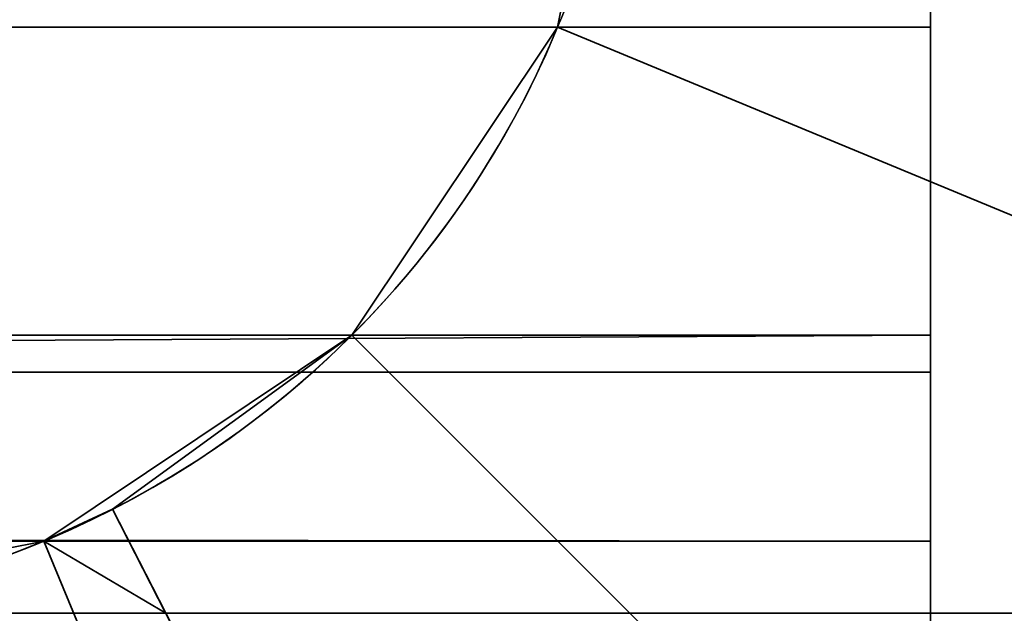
# Model space of a CAD drawing. Header units: millimetres. Extents: x -527 to 5177, y -116 to 161.
# Tile 302 of 656: x 322.485 to 324.123, y 28.5 to 29.488. Entities that reach past the tile are written whole.
import ezdxf

# ---------------------------------------------------------------- set-up
doc = ezdxf.new("R2010")
doc.units = ezdxf.units.MM
doc.layers.add('151', color=7, linetype='Continuous', true_color=0xffffff)

# ---------------------------------------------------------------- blocks, each defined once
blk = doc.blocks.new('UG_SURFACE_001')
at = {"layer": '151', "color": 252, "linetype": 'Continuous', "lineweight": 35}
for points in [[(527, -9.3, 2212.25), (527, 142.4, 2212.25), (-527, 142.4, 2212.25), (-527, -9.3, 2212.25)], [(-377, -9.3, 2062.2499), (-377, 142.4, 2062.2499), (377, 142.4, 2062.2499), (377, -9.3, 2062.2499)]]:
    blk.add_3dface(points, dxfattribs=at)
blk = doc.blocks.new('UG_SURFACE_037')
at = {"layer": '151', "color": 252, "linetype": 'Continuous', "lineweight": 35}
for points in [[(326.5, 74.62, 2021.75), (-326.5, 74.62, 2021.75), (-258.5, 28.8, 2021.75), (-246.5, 28.8, 2021.75)], [(-246.5, 28.8, 2020.2501), (-258.5, 28.8, 2020.2501), (-325, 74.62, 2020.2501), (325, 74.62, 2020.2501)], [(326.5, 74.62, 2021.75), (-246.5, 28.8, 2021.75), (-90.1667, 28.8, 2021.75)], [(-90.1667, 28.8, 2020.2501), (-246.5, 28.8, 2020.2501), (325, 74.62, 2020.2501)], [(-90.1667, 28.8, 2021.75), (-78.1667, 28.8, 2021.75), (326.5, 74.62, 2021.75)], [(325, 74.62, 2020.2501), (-78.1667, 28.8, 2020.2501), (-90.1667, 28.8, 2020.2501)], [(326.5, 74.62, 2021.75), (-78.1667, 28.8, 2021.75), (78.1667, 28.8, 2021.75)], [(78.1667, 28.8, 2020.2501), (-78.1667, 26.8, 2020.2501), (-78.1667, 28.8, 2020.2501), (325, 74.62, 2020.2501)], [(78.1667, 28.8, 2021.75), (90.1667, 28.8, 2021.75), (326.5, 74.62, 2021.75)], [(325, 74.62, 2020.2501), (90.1667, 28.8, 2020.2501), (78.1667, 28.8, 2020.2501)], [(326.5, 74.62, 2021.75), (90.1667, 28.8, 2021.75), (246.5, 28.8, 2021.75)], [(246.5, 28.8, 2020.2501), (90.1667, 26.8, 2020.2501), (90.1667, 28.8, 2020.2501), (325, 74.62, 2020.2501)], [(246.5, 28.8, 2021.75), (258.5, 28.8, 2021.75), (326.5, 74.62, 2021.75)], [(325, 74.62, 2020.2501), (258.5, 28.8, 2020.2501), (246.5, 28.8, 2020.2501)], [(258.5, 28.8, 2021.75), (258.5, 26.8, 2021.75), (326.5, -26.22, 2021.75), (326.5, 74.62, 2021.75)], [(325, 74.62, 2020.2501), (325, -26.22, 2020.2501), (258.5, 26.8, 2020.2501), (258.5, 28.8, 2020.2501)]]:
    blk.add_3dface(points, dxfattribs=at)
blk = doc.blocks.new('UG_SURFACE_086')
at = {"layer": '151', "color": 252, "linetype": 'Continuous', "lineweight": 35}
for points in [[(272.7, 30.08, 2018.75), (324, 30.08, 2018.75), (324, 29.4754, 2018.6298), (272.7, 29.4754, 2018.6298)], [(272.7, 28.9013, 2020.0155), (324, 28.9013, 2020.0155), (324, 30.08, 2020.2501), (272.7, 30.08, 2020.2501)], [(324, 30.08, 2020.2501), (324, 28.9013, 2020.0155), (324, 29.4754, 2018.6298), (324, 30.08, 2018.75)], [(272.7, 29.4754, 2018.6298), (324, 29.4754, 2018.6298), (324, 28.9628, 2018.2872), (272.7, 28.9628, 2018.2872)], [(324, 28.9013, 2020.0155), (324, 27.9021, 2019.3479), (324, 28.9628, 2018.2872), (324, 29.4754, 2018.6298)], [(272.7, 28.6732, 2017.8893), (324, 28.9628, 2018.2872), (324, 28.6203, 2017.7746)], [(272.7, 28.6732, 2017.8893), (272.7, 28.9628, 2018.2872), (324, 28.9628, 2018.2872)], [(324, 28.6203, 2017.7746), (324, 28.9628, 2018.2872), (324, 27.9021, 2019.3479), (324, 27.2345, 2018.3487)], [(272.7, 27.9021, 2019.3479), (324, 27.9021, 2019.3479), (324, 28.9013, 2020.0155), (272.7, 28.9013, 2020.0155)], [(324, 28.6203, 2017.7746), (270.2, 28.6203, 2017.7746), (272.7, 28.6732, 2017.8893)], [(324, 28.5, 2017.17), (270.2, 28.5, 2017.17), (270.2, 28.6203, 2017.7746), (324, 28.6203, 2017.7746)], [(324, 28.5, 2017.17), (324, 28.6203, 2017.7746), (324, 27.2345, 2018.3487), (324, 27, 2017.17)], [(270.2, 28.5, 2017.17), (324, 28.5, 2017.17), (272.7, 28.5, 2015.1505)], [(324, 28.5, 2017.17), (324, 28.5, 2011.8301), (272.7, 28.5, 2011.8301), (272.7, 28.5, 2015.1505)], [(272.7, 28.5, 2011.8301), (324, 28.5, 2011.8301), (324, 28.2628, 2010.6447), (272.7, 28.2628, 2010.6447)], [(324, 27, 2017.17), (324, 27, 2011.8301), (324, 28.5, 2011.8301), (324, 28.5, 2017.17)], [(324, 27, 2011.8301), (324, 26.8783, 2011.2219), (324, 28.2628, 2010.6447), (324, 28.5, 2011.8301)]]:
    blk.add_3dface(points, dxfattribs=at)
blk = doc.blocks.new('UG_SURFACE_087')
at = {"layer": '151', "color": 252, "linetype": 'Continuous', "lineweight": 35}
for points in [[(325, 30.08, 76.45), (324.7656, 28.9013, 76.45), (323.3797, 29.4754, 76.45), (323.5, 30.08, 76.45)], [(323.5, 30.08, 370.05), (323.3797, 29.4754, 370.05), (324.7656, 28.9013, 370.05), (325, 30.08, 370.05)], [(325, 30.08, 386.45), (324.7656, 28.9013, 386.45), (323.3797, 29.4754, 386.45), (323.5, 30.08, 386.45)], [(323.5, 30.08, 680.05), (323.3797, 29.4754, 680.05), (324.7656, 28.9013, 680.05), (325, 30.08, 680.05)], [(325, 30.08, 696.45), (324.7656, 28.9013, 696.45), (323.3797, 29.4754, 696.45), (323.5, 30.08, 696.45)], [(323.5, 30.08, 990.05), (323.3797, 29.4754, 990.05), (324.7656, 28.9013, 990.05), (325, 30.08, 990.05)], [(325, 30.08, 1006.4501), (324.7656, 28.9013, 1006.4501), (323.3797, 29.4754, 1006.4501), (323.5, 30.08, 1006.4501)], [(323.5, 30.08, 1300.05), (323.3797, 29.4754, 1300.05), (324.7656, 28.9013, 1300.05), (325, 30.08, 1300.05)], [(325, 30.08, 1316.45), (324.7656, 28.9013, 1316.45), (323.3797, 29.4754, 1316.45), (323.5, 30.08, 1316.45)], [(323.5, 30.08, 1610.05), (323.3797, 29.4754, 1610.05), (324.7656, 28.9013, 1610.05), (325, 30.08, 1610.05)], [(325, 30.08, 1626.4499), (324.7656, 28.9013, 1626.4499), (323.3797, 29.4754, 1626.4499), (323.5, 30.08, 1626.4499)], [(323.5, 30.08, 1920.05), (323.3797, 29.4754, 1920.05), (324.7656, 28.9013, 1920.05), (325, 30.08, 1920.05)], [(325, 30.08, 1936.45), (324.7656, 28.9013, 1936.45), (323.3797, 29.4754, 1936.45), (323.5, 30.08, 1936.45)], [(323.5, 30.08, 60.05), (323.3797, 29.4754, 60.05), (324.7656, 28.9013, 60.05), (325, 30.08, 60.05)], [(323.3797, 29.4754, 1936.45), (323.3797, 29.4754, 2006.2499), (323.5, 30.08, 2006.2499), (323.5, 30.08, 1936.45)], [(323.5, 30.08, 60.05), (323.5, 30.08, -5.75), (323.3797, 29.4754, -5.75), (323.3797, 29.4754, 60.05)], [(323.3797, 29.4754, 1626.4499), (323.3797, 29.4754, 1683.67), (323.5, 30.08, 1683.67), (323.5, 30.08, 1626.4499)], [(323.5, 30.08, 1920.05), (323.5, 30.08, 1862.83), (323.3797, 29.4754, 1862.83), (323.3797, 29.4754, 1920.05)], [(323.3797, 29.4754, 1683.67), (323.3797, 29.4754, 1743.39), (323.5, 30.08, 1743.39), (323.5, 30.08, 1683.67)], [(323.3797, 29.4754, 1743.39), (323.3797, 29.4754, 1803.11), (323.5, 30.08, 1803.11), (323.5, 30.08, 1743.39)], [(323.3797, 29.4754, 1803.11), (323.3797, 29.4754, 1862.83), (323.5, 30.08, 1862.83), (323.5, 30.08, 1803.11)], [(323.3797, 29.4754, 1316.45), (323.3797, 29.4754, 1373.67), (323.5, 30.08, 1373.67), (323.5, 30.08, 1316.45)], [(323.5, 30.08, 1610.05), (323.5, 30.08, 1552.83), (323.3797, 29.4754, 1552.83), (323.3797, 29.4754, 1610.05)], [(323.3797, 29.4754, 1373.67), (323.3797, 29.4754, 1433.39), (323.5, 30.08, 1433.39), (323.5, 30.08, 1373.67)], [(323.3797, 29.4754, 1433.39), (323.3797, 29.4754, 1493.1099), (323.5, 30.08, 1493.1099), (323.5, 30.08, 1433.39)], [(323.3797, 29.4754, 1493.1099), (323.3797, 29.4754, 1552.83), (323.5, 30.08, 1552.83), (323.5, 30.08, 1493.1099)], [(323.3797, 29.4754, 1006.4501), (323.3797, 29.4754, 1063.67), (323.5, 30.08, 1063.67), (323.5, 30.08, 1006.4501)], [(323.5, 30.08, 1300.05), (323.5, 30.08, 1242.83), (323.3797, 29.4754, 1242.83), (323.3797, 29.4754, 1300.05)], [(323.3797, 29.4754, 1063.67), (323.3797, 29.4754, 1123.39), (323.5, 30.08, 1123.39), (323.5, 30.08, 1063.67)], [(323.3797, 29.4754, 1123.39), (323.3797, 29.4754, 1183.11), (323.5, 30.08, 1183.11), (323.5, 30.08, 1123.39)], [(323.3797, 29.4754, 1183.11), (323.3797, 29.4754, 1242.83), (323.5, 30.08, 1242.83), (323.5, 30.08, 1183.11)], [(323.3797, 29.4754, 696.45), (323.3797, 29.4754, 743.7167), (323.5, 30.08, 743.7167), (323.5, 30.08, 696.45)], [(323.5, 30.08, 990.05), (323.5, 30.08, 942.7834), (323.3797, 29.4754, 942.7834), (323.3797, 29.4754, 990.05)], [(323.3797, 29.4754, 743.7167), (323.3797, 29.4754, 793.4833), (323.5, 30.08, 793.4833), (323.5, 30.08, 743.7167)], [(323.3797, 29.4754, 793.4833), (323.3797, 29.4754, 843.25), (323.5, 30.08, 843.25), (323.5, 30.08, 793.4833)], [(323.3797, 29.4754, 843.25), (323.3797, 29.4754, 893.0167), (323.5, 30.08, 893.0167), (323.5, 30.08, 843.25)], [(323.3797, 29.4754, 893.0167), (323.3797, 29.4754, 942.7834), (323.5, 30.08, 942.7834), (323.5, 30.08, 893.0167)], [(323.3797, 29.4754, 386.45), (323.3797, 29.4754, 433.7167), (323.5, 30.08, 433.7167), (323.5, 30.08, 386.45)], [(323.5, 30.08, 680.05), (323.5, 30.08, 632.7834), (323.3797, 29.4754, 632.7834), (323.3797, 29.4754, 680.05)], [(323.3797, 29.4754, 433.7167), (323.3797, 29.4754, 483.4833), (323.5, 30.08, 483.4833), (323.5, 30.08, 433.7167)], [(323.3797, 29.4754, 483.4833), (323.3797, 29.4754, 533.25), (323.5, 30.08, 533.25), (323.5, 30.08, 483.4833)], [(323.3797, 29.4754, 533.25), (323.3797, 29.4754, 583.0167), (323.5, 30.08, 583.0167), (323.5, 30.08, 533.25)], [(323.3797, 29.4754, 583.0167), (323.3797, 29.4754, 632.7834), (323.5, 30.08, 632.7834), (323.5, 30.08, 583.0167)], [(323.3797, 29.4754, 76.45), (323.3797, 29.4754, 123.7167), (323.5, 30.08, 123.7167), (323.5, 30.08, 76.45)], [(323.5, 30.08, 370.05), (323.5, 30.08, 322.7833), (323.3797, 29.4754, 322.7833), (323.3797, 29.4754, 370.05)], [(323.3797, 29.4754, 123.7167), (323.3797, 29.4754, 173.4833), (323.5, 30.08, 173.4833), (323.5, 30.08, 123.7167)], [(323.3797, 29.4754, 173.4833), (323.3797, 29.4754, 223.25), (323.5, 30.08, 223.25), (323.5, 30.08, 173.4833)], [(323.3797, 29.4754, 223.25), (323.3797, 29.4754, 273.0167), (323.5, 30.08, 273.0167), (323.5, 30.08, 223.25)], [(323.3797, 29.4754, 273.0167), (323.3797, 29.4754, 322.7833), (323.5, 30.08, 322.7833), (323.5, 30.08, 273.0167)], [(323.5, 30.08, 2006.2499), (323.3797, 29.4754, 2006.2499), (324.7656, 28.9013, 2006.2499), (325, 30.08, 2006.2499)], [(325, 30.08, -5.75), (324.7656, 28.9013, -5.75), (323.3797, 29.4754, -5.75), (323.5, 30.08, -5.75)], [(323.0372, 28.9628, 76.45), (323.3797, 29.4754, 76.45), (324.7656, 28.9013, 76.45), (324.0979, 27.9021, 76.45)], [(324.0979, 27.9021, 370.05), (324.7656, 28.9013, 370.05), (323.3797, 29.4754, 370.05), (323.0372, 28.9628, 370.05)], [(323.0372, 28.9628, 386.45), (323.3797, 29.4754, 386.45), (324.7656, 28.9013, 386.45), (324.0979, 27.9021, 386.45)], [(324.0979, 27.9021, 680.05), (324.7656, 28.9013, 680.05), (323.3797, 29.4754, 680.05), (323.0372, 28.9628, 680.05)], [(323.0372, 28.9628, 696.45), (323.3797, 29.4754, 696.45), (324.7656, 28.9013, 696.45), (324.0979, 27.9021, 696.45)], [(324.0979, 27.9021, 990.05), (324.7656, 28.9013, 990.05), (323.3797, 29.4754, 990.05), (323.0372, 28.9628, 990.05)], [(323.0372, 28.9628, 1006.4501), (323.3797, 29.4754, 1006.4501), (324.7656, 28.9013, 1006.4501), (324.0979, 27.9021, 1006.4501)], [(324.0979, 27.9021, 1300.05), (324.7656, 28.9013, 1300.05), (323.3797, 29.4754, 1300.05), (323.0372, 28.9628, 1300.05)], [(323.0372, 28.9628, 1316.45), (323.3797, 29.4754, 1316.45), (324.7656, 28.9013, 1316.45), (324.0979, 27.9021, 1316.45)], [(324.0979, 27.9021, 1610.05), (324.7656, 28.9013, 1610.05), (323.3797, 29.4754, 1610.05), (323.0372, 28.9628, 1610.05)], [(323.0372, 28.9628, 1626.4499), (323.3797, 29.4754, 1626.4499), (324.7656, 28.9013, 1626.4499), (324.0979, 27.9021, 1626.4499)], [(324.0979, 27.9021, 1920.05), (324.7656, 28.9013, 1920.05), (323.3797, 29.4754, 1920.05), (323.0372, 28.9628, 1920.05)], [(323.0372, 28.9628, 1936.45), (323.3797, 29.4754, 1936.45), (324.7656, 28.9013, 1936.45), (324.0979, 27.9021, 1936.45)], [(324.0979, 27.9021, 60.05), (324.7656, 28.9013, 60.05), (323.3797, 29.4754, 60.05), (323.0372, 28.9628, 60.05)], [(323.0372, 28.9628, 1936.45), (323.0372, 28.9628, 2006.2499), (323.3797, 29.4754, 2006.2499), (323.3797, 29.4754, 1936.45)], [(323.3797, 29.4754, 60.05), (323.3797, 29.4754, -5.75), (323.0372, 28.9628, -5.75), (323.0372, 28.9628, 60.05)], [(323.0372, 28.9628, 1626.4499), (323.0372, 28.9628, 1683.67), (323.3797, 29.4754, 1683.67), (323.3797, 29.4754, 1626.4499)], [(323.3797, 29.4754, 1920.05), (323.3797, 29.4754, 1862.83), (323.0372, 28.9628, 1862.83), (323.0372, 28.9628, 1920.05)], [(323.0372, 28.9628, 1683.67), (323.0372, 28.9628, 1743.39), (323.3797, 29.4754, 1743.39), (323.3797, 29.4754, 1683.67)], [(323.0372, 28.9628, 1743.39), (323.0372, 28.9628, 1803.11), (323.3797, 29.4754, 1803.11), (323.3797, 29.4754, 1743.39)], [(323.0372, 28.9628, 1803.11), (323.0372, 28.9628, 1862.83), (323.3797, 29.4754, 1862.83), (323.3797, 29.4754, 1803.11)], [(323.0372, 28.9628, 1316.45), (323.0372, 28.9628, 1373.67), (323.3797, 29.4754, 1373.67), (323.3797, 29.4754, 1316.45)], [(323.3797, 29.4754, 1610.05), (323.3797, 29.4754, 1552.83), (323.0372, 28.9628, 1552.83), (323.0372, 28.9628, 1610.05)], [(323.0372, 28.9628, 1373.67), (323.0372, 28.9628, 1433.39), (323.3797, 29.4754, 1433.39), (323.3797, 29.4754, 1373.67)], [(323.0372, 28.9628, 1433.39), (323.0372, 28.9628, 1493.1099), (323.3797, 29.4754, 1493.1099), (323.3797, 29.4754, 1433.39)], [(323.0372, 28.9628, 1493.1099), (323.0372, 28.9628, 1552.83), (323.3797, 29.4754, 1552.83), (323.3797, 29.4754, 1493.1099)], [(323.0372, 28.9628, 1006.4501), (323.0372, 28.9628, 1063.67), (323.3797, 29.4754, 1063.67), (323.3797, 29.4754, 1006.4501)], [(323.3797, 29.4754, 1300.05), (323.3797, 29.4754, 1242.83), (323.0372, 28.9628, 1242.83), (323.0372, 28.9628, 1300.05)], [(323.0372, 28.9628, 1063.67), (323.0372, 28.9628, 1123.39), (323.3797, 29.4754, 1123.39), (323.3797, 29.4754, 1063.67)], [(323.0372, 28.9628, 1123.39), (323.0372, 28.9628, 1183.11), (323.3797, 29.4754, 1183.11), (323.3797, 29.4754, 1123.39)], [(323.0372, 28.9628, 1183.11), (323.0372, 28.9628, 1242.83), (323.3797, 29.4754, 1242.83), (323.3797, 29.4754, 1183.11)], [(323.0372, 28.9628, 696.45), (323.0372, 28.9628, 743.7167), (323.3797, 29.4754, 743.7167), (323.3797, 29.4754, 696.45)], [(323.3797, 29.4754, 990.05), (323.3797, 29.4754, 942.7834), (323.0372, 28.9628, 942.7834), (323.0372, 28.9628, 990.05)], [(323.0372, 28.9628, 743.7167), (323.0372, 28.9628, 793.4833), (323.3797, 29.4754, 793.4833), (323.3797, 29.4754, 743.7167)], [(323.0372, 28.9628, 793.4833), (323.0372, 28.9628, 843.25), (323.3797, 29.4754, 843.25), (323.3797, 29.4754, 793.4833)], [(323.0372, 28.9628, 843.25), (323.0372, 28.9628, 893.0167), (323.3797, 29.4754, 893.0167), (323.3797, 29.4754, 843.25)], [(323.0372, 28.9628, 893.0167), (323.0372, 28.9628, 942.7834), (323.3797, 29.4754, 942.7834), (323.3797, 29.4754, 893.0167)], [(323.0372, 28.9628, 386.45), (323.0372, 28.9628, 433.7167), (323.3797, 29.4754, 433.7167), (323.3797, 29.4754, 386.45)], [(323.3797, 29.4754, 680.05), (323.3797, 29.4754, 632.7834), (323.0372, 28.9628, 632.7834), (323.0372, 28.9628, 680.05)], [(323.0372, 28.9628, 433.7167), (323.0372, 28.9628, 483.4833), (323.3797, 29.4754, 483.4833), (323.3797, 29.4754, 433.7167)], [(323.0372, 28.9628, 483.4833), (323.0372, 28.9628, 533.25), (323.3797, 29.4754, 533.25), (323.3797, 29.4754, 483.4833)], [(323.0372, 28.9628, 533.25), (323.0372, 28.9628, 583.0167), (323.3797, 29.4754, 583.0167), (323.3797, 29.4754, 533.25)], [(323.0372, 28.9628, 583.0167), (323.0372, 28.9628, 632.7834), (323.3797, 29.4754, 632.7834), (323.3797, 29.4754, 583.0167)], [(323.0372, 28.9628, 76.45), (323.0372, 28.9628, 123.7167), (323.3797, 29.4754, 123.7167), (323.3797, 29.4754, 76.45)], [(323.3797, 29.4754, 370.05), (323.3797, 29.4754, 322.7833), (323.0372, 28.9628, 322.7833), (323.0372, 28.9628, 370.05)], [(323.0372, 28.9628, 123.7167), (323.0372, 28.9628, 173.4833), (323.3797, 29.4754, 173.4833), (323.3797, 29.4754, 123.7167)], [(323.0372, 28.9628, 173.4833), (323.0372, 28.9628, 223.25), (323.3797, 29.4754, 223.25), (323.3797, 29.4754, 173.4833)], [(323.0372, 28.9628, 223.25), (323.0372, 28.9628, 273.0167), (323.3797, 29.4754, 273.0167), (323.3797, 29.4754, 223.25)], [(323.0372, 28.9628, 273.0167), (323.0372, 28.9628, 322.7833), (323.3797, 29.4754, 322.7833), (323.3797, 29.4754, 273.0167)], [(323.3797, 29.4754, 2006.2499), (323.0372, 28.9628, 2006.2499), (324.0979, 27.9021, 2006.2499), (324.7656, 28.9013, 2006.2499)], [(324.7656, 28.9013, -5.75), (324.0979, 27.9021, -5.75), (323.0372, 28.9628, -5.75), (323.3797, 29.4754, -5.75)], [(322.6392, 28.6732, 1936.45), (322.5246, 28.6203, 2006.2499), (323.0372, 28.9628, 2006.2499)], [(322.6392, 28.6732, 60.05), (323.0372, 28.9628, -5.75), (322.5246, 28.6203, -5.75)], [(322.6392, 28.6732, 1920.05), (323.0372, 28.9628, 1862.83), (322.5246, 28.6203, 1862.83)], [(322.6392, 28.6732, 1626.4499), (322.5246, 28.6203, 1683.67), (323.0372, 28.9628, 1683.67)], [(322.5246, 28.6203, 1683.67), (322.5246, 28.6203, 1743.39), (323.0372, 28.9628, 1743.39), (323.0372, 28.9628, 1683.67)], [(322.5246, 28.6203, 1743.39), (322.5246, 28.6203, 1803.11), (323.0372, 28.9628, 1803.11), (323.0372, 28.9628, 1743.39)], [(322.5246, 28.6203, 1803.11), (322.5246, 28.6203, 1862.83), (323.0372, 28.9628, 1862.83), (323.0372, 28.9628, 1803.11)], [(322.6392, 28.6732, 1610.05), (323.0372, 28.9628, 1552.83), (322.5246, 28.6203, 1552.83)], [(322.6392, 28.6732, 1316.45), (322.5246, 28.6203, 1373.67), (323.0372, 28.9628, 1373.67)], [(322.5246, 28.6203, 1373.67), (322.5246, 28.6203, 1433.39), (323.0372, 28.9628, 1433.39), (323.0372, 28.9628, 1373.67)], [(322.5246, 28.6203, 1433.39), (322.5246, 28.6203, 1493.1099), (323.0372, 28.9628, 1493.1099), (323.0372, 28.9628, 1433.39)], [(322.5246, 28.6203, 1493.1099), (322.5246, 28.6203, 1552.83), (323.0372, 28.9628, 1552.83), (323.0372, 28.9628, 1493.1099)], [(322.6392, 28.6732, 1300.05), (323.0372, 28.9628, 1242.83), (322.5246, 28.6203, 1242.83)], [(322.6392, 28.6732, 1006.4501), (322.5246, 28.6203, 1063.67), (323.0372, 28.9628, 1063.67)], [(322.5246, 28.6203, 1063.67), (322.5246, 28.6203, 1123.39), (323.0372, 28.9628, 1123.39), (323.0372, 28.9628, 1063.67)], [(322.5246, 28.6203, 1123.39), (322.5246, 28.6203, 1183.11), (323.0372, 28.9628, 1183.11), (323.0372, 28.9628, 1123.39)], [(322.5246, 28.6203, 1183.11), (322.5246, 28.6203, 1242.83), (323.0372, 28.9628, 1242.83), (323.0372, 28.9628, 1183.11)], [(322.6392, 28.6732, 990.05), (323.0372, 28.9628, 942.7834), (322.5246, 28.6203, 942.7834)], [(322.6392, 28.6732, 696.45), (322.5246, 28.6203, 743.7167), (323.0372, 28.9628, 743.7167)], [(322.5246, 28.6203, 743.7167), (322.5246, 28.6203, 793.4833), (323.0372, 28.9628, 793.4833), (323.0372, 28.9628, 743.7167)], [(322.5246, 28.6203, 793.4833), (322.5246, 28.6203, 843.25), (323.0372, 28.9628, 843.25), (323.0372, 28.9628, 793.4833)], [(322.5246, 28.6203, 843.25), (322.5246, 28.6203, 893.0167), (323.0372, 28.9628, 893.0167), (323.0372, 28.9628, 843.25)], [(322.5246, 28.6203, 893.0167), (322.5246, 28.6203, 942.7834), (323.0372, 28.9628, 942.7834), (323.0372, 28.9628, 893.0167)], [(322.6392, 28.6732, 680.05), (323.0372, 28.9628, 632.7834), (322.5246, 28.6203, 632.7834)], [(322.6392, 28.6732, 386.45), (322.5246, 28.6203, 433.7167), (323.0372, 28.9628, 433.7167)], [(322.5246, 28.6203, 433.7167), (322.5246, 28.6203, 483.4833), (323.0372, 28.9628, 483.4833), (323.0372, 28.9628, 433.7167)], [(322.5246, 28.6203, 483.4833), (322.5246, 28.6203, 533.25), (323.0372, 28.9628, 533.25), (323.0372, 28.9628, 483.4833)], [(322.5246, 28.6203, 533.25), (322.5246, 28.6203, 583.0167), (323.0372, 28.9628, 583.0167), (323.0372, 28.9628, 533.25)], [(322.5246, 28.6203, 583.0167), (322.5246, 28.6203, 632.7834), (323.0372, 28.9628, 632.7834), (323.0372, 28.9628, 583.0167)], [(322.6392, 28.6732, 370.05), (323.0372, 28.9628, 322.7833), (322.5246, 28.6203, 322.7833)], [(322.6392, 28.6732, 76.45), (322.5246, 28.6203, 123.7167), (323.0372, 28.9628, 123.7167)], [(322.5246, 28.6203, 123.7167), (322.5246, 28.6203, 173.4833), (323.0372, 28.9628, 173.4833), (323.0372, 28.9628, 123.7167)], [(322.5246, 28.6203, 173.4833), (322.5246, 28.6203, 223.25), (323.0372, 28.9628, 223.25), (323.0372, 28.9628, 173.4833)], [(322.5246, 28.6203, 223.25), (322.5246, 28.6203, 273.0167), (323.0372, 28.9628, 273.0167), (323.0372, 28.9628, 223.25)], [(322.5246, 28.6203, 273.0167), (322.5246, 28.6203, 322.7833), (323.0372, 28.9628, 322.7833), (323.0372, 28.9628, 273.0167)], [(323.0372, 28.9628, 2006.2499), (322.5246, 28.6203, 2006.2499), (323.0987, 27.2345, 2006.2499), (324.0979, 27.9021, 2006.2499)], [(324.0979, 27.9021, -5.75), (323.0987, 27.2345, -5.75), (322.5246, 28.6203, -5.75), (323.0372, 28.9628, -5.75)], [(324.0979, 27.9021, 76.45), (323.322, 27.3376, 76.45), (322.6392, 28.6732, 76.45), (323.0372, 28.9628, 76.45)], [(323.0372, 28.9628, 370.05), (322.6392, 28.6732, 370.05), (323.322, 27.3376, 370.05), (324.0979, 27.9021, 370.05)], [(324.0979, 27.9021, 386.45), (323.322, 27.3376, 386.45), (322.6392, 28.6732, 386.45), (323.0372, 28.9628, 386.45)], [(323.0372, 28.9628, 680.05), (322.6392, 28.6732, 680.05), (323.322, 27.3376, 680.05), (324.0979, 27.9021, 680.05)], [(324.0979, 27.9021, 696.45), (323.322, 27.3376, 696.45), (322.6392, 28.6732, 696.45), (323.0372, 28.9628, 696.45)], [(323.0372, 28.9628, 990.05), (322.6392, 28.6732, 990.05), (323.322, 27.3376, 990.05), (324.0979, 27.9021, 990.05)], [(324.0979, 27.9021, 1006.4501), (323.322, 27.3376, 1006.4501), (322.6392, 28.6732, 1006.4501), (323.0372, 28.9628, 1006.4501)], [(323.0372, 28.9628, 1300.05), (322.6392, 28.6732, 1300.05), (323.322, 27.3376, 1300.05), (324.0979, 27.9021, 1300.05)], [(324.0979, 27.9021, 1316.45), (323.322, 27.3376, 1316.45), (322.6392, 28.6732, 1316.45), (323.0372, 28.9628, 1316.45)], [(323.0372, 28.9628, 1610.05), (322.6392, 28.6732, 1610.05), (323.322, 27.3376, 1610.05), (324.0979, 27.9021, 1610.05)], [(324.0979, 27.9021, 1626.4499), (323.322, 27.3376, 1626.4499), (322.6392, 28.6732, 1626.4499), (323.0372, 28.9628, 1626.4499)], [(323.0372, 28.9628, 1920.05), (322.6392, 28.6732, 1920.05), (323.322, 27.3376, 1920.05), (324.0979, 27.9021, 1920.05)], [(324.0979, 27.9021, 1936.45), (323.322, 27.3376, 1936.45), (322.6392, 28.6732, 1936.45), (323.0372, 28.9628, 1936.45)], [(323.0372, 28.9628, 60.05), (322.6392, 28.6732, 60.05), (323.322, 27.3376, 60.05), (324.0979, 27.9021, 60.05)], [(323.0372, 28.9628, 2006.2499), (323.0372, 28.9628, 1936.45), (322.6392, 28.6732, 1936.45)], [(322.6392, 28.6732, 60.05), (323.0372, 28.9628, 60.05), (323.0372, 28.9628, -5.75)], [(322.6392, 28.6732, 1920.05), (323.0372, 28.9628, 1920.05), (323.0372, 28.9628, 1862.83)], [(323.0372, 28.9628, 1683.67), (323.0372, 28.9628, 1626.4499), (322.6392, 28.6732, 1626.4499)], [(322.6392, 28.6732, 1610.05), (323.0372, 28.9628, 1610.05), (323.0372, 28.9628, 1552.83)], [(323.0372, 28.9628, 1373.67), (323.0372, 28.9628, 1316.45), (322.6392, 28.6732, 1316.45)], [(322.6392, 28.6732, 1300.05), (323.0372, 28.9628, 1300.05), (323.0372, 28.9628, 1242.83)], [(323.0372, 28.9628, 1063.67), (323.0372, 28.9628, 1006.4501), (322.6392, 28.6732, 1006.4501)], [(322.6392, 28.6732, 990.05), (323.0372, 28.9628, 990.05), (323.0372, 28.9628, 942.7834)], [(323.0372, 28.9628, 743.7167), (323.0372, 28.9628, 696.45), (322.6392, 28.6732, 696.45)], [(322.6392, 28.6732, 680.05), (323.0372, 28.9628, 680.05), (323.0372, 28.9628, 632.7834)], [(323.0372, 28.9628, 433.7167), (323.0372, 28.9628, 386.45), (322.6392, 28.6732, 386.45)], [(322.6392, 28.6732, 370.05), (323.0372, 28.9628, 370.05), (323.0372, 28.9628, 322.7833)], [(323.0372, 28.9628, 123.7167), (323.0372, 28.9628, 76.45), (322.6392, 28.6732, 76.45)], [(324.0979, 27.9021, 60.05), (324.0979, 27.9021, -5.75), (324.7656, 28.9013, -5.75), (324.7656, 28.9013, 60.05)], [(324.7656, 28.9013, 1936.45), (324.7656, 28.9013, 2006.2499), (324.0979, 27.9021, 2006.2499), (324.0979, 27.9021, 1936.45)], [(324.0979, 27.9021, 1920.05), (324.0979, 27.9021, 1626.4499), (324.7656, 28.9013, 1626.4499), (324.7656, 28.9013, 1920.05)], [(324.0979, 27.9021, 1610.05), (324.0979, 27.9021, 1316.45), (324.7656, 28.9013, 1316.45), (324.7656, 28.9013, 1610.05)], [(324.0979, 27.9021, 1300.05), (324.0979, 27.9021, 1006.4501), (324.7656, 28.9013, 1006.4501), (324.7656, 28.9013, 1300.05)], [(324.0979, 27.9021, 990.05), (324.0979, 27.9021, 696.45), (324.7656, 28.9013, 696.45), (324.7656, 28.9013, 990.05)], [(324.0979, 27.9021, 680.05), (324.0979, 27.9021, 386.45), (324.7656, 28.9013, 386.45), (324.7656, 28.9013, 680.05)], [(324.0979, 27.9021, 370.05), (324.0979, 27.9021, 76.45), (324.7656, 28.9013, 76.45), (324.7656, 28.9013, 370.05)], [(322.6392, 28.6732, 1936.45), (322.6392, 28.6732, 1933.9499), (322.5246, 28.6203, 1933.9499), (322.5246, 28.6203, 2006.2499)], [(322.5246, 28.6203, 1933.9499), (322.6392, 28.6732, 1933.9499), (322.7277, 28.5, 1933.9499)], [(322.5246, 28.6203, -5.75), (322.5246, 28.6203, 62.55), (322.6392, 28.6732, 60.05)], [(322.5246, 28.6203, 62.55), (322.6392, 28.6732, 62.55), (322.6392, 28.6732, 60.05)], [(322.7277, 28.5, 62.55), (322.6392, 28.6732, 62.55), (322.5246, 28.6203, 62.55)], [(322.5246, 28.6203, 1623.95), (322.6392, 28.6732, 1623.95), (322.7277, 28.5, 1623.95)], [(322.5246, 28.6203, 1862.83), (322.5246, 28.6203, 1922.55), (322.6392, 28.6732, 1920.05)], [(322.5246, 28.6203, 1922.55), (322.6392, 28.6732, 1922.55), (322.6392, 28.6732, 1920.05)], [(322.6392, 28.6732, 1626.4499), (322.6392, 28.6732, 1623.95), (322.5246, 28.6203, 1623.95), (322.5246, 28.6203, 1683.67)], [(322.7277, 28.5, 1922.55), (322.6392, 28.6732, 1922.55), (322.5246, 28.6203, 1922.55)], [(322.5246, 28.6203, 1313.9499), (322.6392, 28.6732, 1313.9499), (322.7277, 28.5, 1313.9499)], [(322.5246, 28.6203, 1552.83), (322.5246, 28.6203, 1612.55), (322.6392, 28.6732, 1610.05)], [(322.5246, 28.6203, 1612.55), (322.6392, 28.6732, 1612.55), (322.6392, 28.6732, 1610.05)], [(322.6392, 28.6732, 1316.45), (322.6392, 28.6732, 1313.9499), (322.5246, 28.6203, 1313.9499), (322.5246, 28.6203, 1373.67)], [(322.7277, 28.5, 1612.55), (322.6392, 28.6732, 1612.55), (322.5246, 28.6203, 1612.55)], [(322.5246, 28.6203, 1003.95), (322.6392, 28.6732, 1003.95), (322.7277, 28.5, 1003.95)], [(322.5246, 28.6203, 1242.83), (322.5246, 28.6203, 1302.55), (322.6392, 28.6732, 1300.05)], [(322.5246, 28.6203, 1302.55), (322.6392, 28.6732, 1302.55), (322.6392, 28.6732, 1300.05)], [(322.6392, 28.6732, 1006.4501), (322.6392, 28.6732, 1003.95), (322.5246, 28.6203, 1003.95), (322.5246, 28.6203, 1063.67)], [(322.7277, 28.5, 1302.55), (322.6392, 28.6732, 1302.55), (322.5246, 28.6203, 1302.55)], [(322.5246, 28.6203, 693.95), (322.6392, 28.6732, 693.95), (322.7277, 28.5, 693.95)], [(322.5246, 28.6203, 942.7834), (322.5246, 28.6203, 992.55), (322.6392, 28.6732, 990.05)], [(322.5246, 28.6203, 992.55), (322.6392, 28.6732, 992.55), (322.6392, 28.6732, 990.05)], [(322.6392, 28.6732, 696.45), (322.6392, 28.6732, 693.95), (322.5246, 28.6203, 693.95), (322.5246, 28.6203, 743.7167)], [(322.7277, 28.5, 992.55), (322.6392, 28.6732, 992.55), (322.5246, 28.6203, 992.55)], [(322.5246, 28.6203, 383.95), (322.6392, 28.6732, 383.95), (322.7277, 28.5, 383.95)], [(322.5246, 28.6203, 632.7834), (322.5246, 28.6203, 682.55), (322.6392, 28.6732, 680.05)], [(322.5246, 28.6203, 682.55), (322.6392, 28.6732, 682.55), (322.6392, 28.6732, 680.05)], [(322.6392, 28.6732, 386.45), (322.6392, 28.6732, 383.95), (322.5246, 28.6203, 383.95), (322.5246, 28.6203, 433.7167)], [(322.7277, 28.5, 682.55), (322.6392, 28.6732, 682.55), (322.5246, 28.6203, 682.55)], [(322.5246, 28.6203, 73.95), (322.6392, 28.6732, 73.95), (322.7277, 28.5, 73.95)], [(322.5246, 28.6203, 322.7833), (322.5246, 28.6203, 372.55), (322.6392, 28.6732, 370.05)], [(322.5246, 28.6203, 372.55), (322.6392, 28.6732, 372.55), (322.6392, 28.6732, 370.05)], [(322.6392, 28.6732, 76.45), (322.6392, 28.6732, 73.95), (322.5246, 28.6203, 73.95), (322.5246, 28.6203, 123.7167)], [(322.7277, 28.5, 372.55), (322.6392, 28.6732, 372.55), (322.5246, 28.6203, 372.55)], [(322.6392, 28.6732, 1936.45), (323.322, 27.3376, 1936.45), (323.322, 27.3376, 1933.9499), (322.7277, 28.5, 1933.9499)], [(322.7277, 28.5, 1933.9499), (322.6392, 28.6732, 1933.9499), (322.6392, 28.6732, 1936.45)], [(322.6392, 28.6732, 60.05), (322.6392, 28.6732, 62.55), (322.7277, 28.5, 62.55)], [(322.7277, 28.5, 62.55), (323.322, 27.3376, 62.55), (323.322, 27.3376, 60.05), (322.6392, 28.6732, 60.05)], [(322.6392, 28.6732, 1626.4499), (323.322, 27.3376, 1626.4499), (323.322, 27.3376, 1623.95), (322.7277, 28.5, 1623.95)], [(322.7277, 28.5, 1623.95), (322.6392, 28.6732, 1623.95), (322.6392, 28.6732, 1626.4499)], [(322.6392, 28.6732, 1920.05), (322.6392, 28.6732, 1922.55), (322.7277, 28.5, 1922.55)], [(322.7277, 28.5, 1922.55), (323.322, 27.3376, 1922.55), (323.322, 27.3376, 1920.05), (322.6392, 28.6732, 1920.05)], [(322.6392, 28.6732, 1316.45), (323.322, 27.3376, 1316.45), (323.322, 27.3376, 1313.9499), (322.7277, 28.5, 1313.9499)], [(322.7277, 28.5, 1313.9499), (322.6392, 28.6732, 1313.9499), (322.6392, 28.6732, 1316.45)], [(322.6392, 28.6732, 1610.05), (322.6392, 28.6732, 1612.55), (322.7277, 28.5, 1612.55)], [(322.7277, 28.5, 1612.55), (323.322, 27.3376, 1612.55), (323.322, 27.3376, 1610.05), (322.6392, 28.6732, 1610.05)], [(322.6392, 28.6732, 1006.4501), (323.322, 27.3376, 1006.4501), (323.322, 27.3376, 1003.95), (322.7277, 28.5, 1003.95)], [(322.7277, 28.5, 1003.95), (322.6392, 28.6732, 1003.95), (322.6392, 28.6732, 1006.4501)], [(322.6392, 28.6732, 1300.05), (322.6392, 28.6732, 1302.55), (322.7277, 28.5, 1302.55)], [(322.7277, 28.5, 1302.55), (323.322, 27.3376, 1302.55), (323.322, 27.3376, 1300.05), (322.6392, 28.6732, 1300.05)], [(322.6392, 28.6732, 696.45), (323.322, 27.3376, 696.45), (323.322, 27.3376, 693.95), (322.7277, 28.5, 693.95)], [(322.7277, 28.5, 693.95), (322.6392, 28.6732, 693.95), (322.6392, 28.6732, 696.45)], [(322.6392, 28.6732, 990.05), (322.6392, 28.6732, 992.55), (322.7277, 28.5, 992.55)], [(322.7277, 28.5, 992.55), (323.322, 27.3376, 992.55), (323.322, 27.3376, 990.05), (322.6392, 28.6732, 990.05)], [(322.6392, 28.6732, 386.45), (323.322, 27.3376, 386.45), (323.322, 27.3376, 383.95), (322.7277, 28.5, 383.95)], [(322.7277, 28.5, 383.95), (322.6392, 28.6732, 383.95), (322.6392, 28.6732, 386.45)], [(322.6392, 28.6732, 680.05), (322.6392, 28.6732, 682.55), (322.7277, 28.5, 682.55)], [(322.7277, 28.5, 682.55), (323.322, 27.3376, 682.55), (323.322, 27.3376, 680.05), (322.6392, 28.6732, 680.05)], [(322.6392, 28.6732, 76.45), (323.322, 27.3376, 76.45), (323.322, 27.3376, 73.95), (322.7277, 28.5, 73.95)], [(322.7277, 28.5, 73.95), (322.6392, 28.6732, 73.95), (322.6392, 28.6732, 76.45)], [(322.6392, 28.6732, 370.05), (322.6392, 28.6732, 372.55), (322.7277, 28.5, 372.55)], [(322.7277, 28.5, 372.55), (323.322, 27.3376, 372.55), (323.322, 27.3376, 370.05), (322.6392, 28.6732, 370.05)], [(321.92, 28.5, 1933.9499), (321.92, 28.5, 2006.2499), (322.5246, 28.6203, 2006.2499), (322.5246, 28.6203, 1933.9499)], [(322.7277, 28.5, 1933.9499), (321.92, 28.5, 1933.9499), (322.5246, 28.6203, 1933.9499)], [(321.92, 28.5, -5.75), (321.92, 28.5, 62.55), (322.5246, 28.6203, 62.55), (322.5246, 28.6203, -5.75)], [(322.5246, 28.6203, 62.55), (321.92, 28.5, 62.55), (322.7277, 28.5, 62.55)], [(322.7277, 28.5, 1623.95), (321.92, 28.5, 1623.95), (322.5246, 28.6203, 1623.95)], [(321.92, 28.5, 1623.95), (321.92, 28.5, 1683.67), (322.5246, 28.6203, 1683.67), (322.5246, 28.6203, 1623.95)], [(321.92, 28.5, 1683.67), (321.92, 28.5, 1743.39), (322.5246, 28.6203, 1743.39), (322.5246, 28.6203, 1683.67)], [(321.92, 28.5, 1743.39), (321.92, 28.5, 1803.11), (322.5246, 28.6203, 1803.11), (322.5246, 28.6203, 1743.39)], [(321.92, 28.5, 1803.11), (321.92, 28.5, 1862.83), (322.5246, 28.6203, 1862.83), (322.5246, 28.6203, 1803.11)], [(321.92, 28.5, 1862.83), (321.92, 28.5, 1922.55), (322.5246, 28.6203, 1922.55), (322.5246, 28.6203, 1862.83)], [(322.5246, 28.6203, 1922.55), (321.92, 28.5, 1922.55), (322.7277, 28.5, 1922.55)], [(322.7277, 28.5, 1313.9499), (321.92, 28.5, 1313.9499), (322.5246, 28.6203, 1313.9499)], [(321.92, 28.5, 1313.9499), (321.92, 28.5, 1373.67), (322.5246, 28.6203, 1373.67), (322.5246, 28.6203, 1313.9499)], [(321.92, 28.5, 1373.67), (321.92, 28.5, 1433.39), (322.5246, 28.6203, 1433.39), (322.5246, 28.6203, 1373.67)], [(321.92, 28.5, 1433.39), (321.92, 28.5, 1493.1099), (322.5246, 28.6203, 1493.1099), (322.5246, 28.6203, 1433.39)], [(321.92, 28.5, 1493.1099), (321.92, 28.5, 1552.83), (322.5246, 28.6203, 1552.83), (322.5246, 28.6203, 1493.1099)], [(321.92, 28.5, 1552.83), (321.92, 28.5, 1612.55), (322.5246, 28.6203, 1612.55), (322.5246, 28.6203, 1552.83)], [(322.5246, 28.6203, 1612.55), (321.92, 28.5, 1612.55), (322.7277, 28.5, 1612.55)], [(322.7277, 28.5, 1003.95), (321.92, 28.5, 1003.95), (322.5246, 28.6203, 1003.95)], [(321.92, 28.5, 1003.95), (321.92, 28.5, 1063.67), (322.5246, 28.6203, 1063.67), (322.5246, 28.6203, 1003.95)], [(321.92, 28.5, 1063.67), (321.92, 28.5, 1123.39), (322.5246, 28.6203, 1123.39), (322.5246, 28.6203, 1063.67)], [(321.92, 28.5, 1123.39), (321.92, 28.5, 1183.11), (322.5246, 28.6203, 1183.11), (322.5246, 28.6203, 1123.39)], [(321.92, 28.5, 1183.11), (321.92, 28.5, 1242.83), (322.5246, 28.6203, 1242.83), (322.5246, 28.6203, 1183.11)], [(321.92, 28.5, 1242.83), (321.92, 28.5, 1302.55), (322.5246, 28.6203, 1302.55), (322.5246, 28.6203, 1242.83)], [(322.5246, 28.6203, 1302.55), (321.92, 28.5, 1302.55), (322.7277, 28.5, 1302.55)], [(322.7277, 28.5, 693.95), (321.92, 28.5, 693.95), (322.5246, 28.6203, 693.95)], [(321.92, 28.5, 693.95), (321.92, 28.5, 743.7167), (322.5246, 28.6203, 743.7167), (322.5246, 28.6203, 693.95)], [(321.92, 28.5, 743.7167), (321.92, 28.5, 793.4833), (322.5246, 28.6203, 793.4833), (322.5246, 28.6203, 743.7167)], [(321.92, 28.5, 793.4833), (321.92, 28.5, 843.25), (322.5246, 28.6203, 843.25), (322.5246, 28.6203, 793.4833)], [(321.92, 28.5, 843.25), (321.92, 28.5, 893.0167), (322.5246, 28.6203, 893.0167), (322.5246, 28.6203, 843.25)], [(321.92, 28.5, 893.0167), (321.92, 28.5, 942.7834), (322.5246, 28.6203, 942.7834), (322.5246, 28.6203, 893.0167)], [(321.92, 28.5, 942.7834), (321.92, 28.5, 992.55), (322.5246, 28.6203, 992.55), (322.5246, 28.6203, 942.7834)], [(322.5246, 28.6203, 992.55), (321.92, 28.5, 992.55), (322.7277, 28.5, 992.55)], [(322.7277, 28.5, 383.95), (321.92, 28.5, 383.95), (322.5246, 28.6203, 383.95)], [(321.92, 28.5, 383.95), (321.92, 28.5, 433.7167), (322.5246, 28.6203, 433.7167), (322.5246, 28.6203, 383.95)], [(321.92, 28.5, 433.7167), (321.92, 28.5, 483.4833), (322.5246, 28.6203, 483.4833), (322.5246, 28.6203, 433.7167)], [(321.92, 28.5, 483.4833), (321.92, 28.5, 533.25), (322.5246, 28.6203, 533.25), (322.5246, 28.6203, 483.4833)], [(321.92, 28.5, 533.25), (321.92, 28.5, 583.0167), (322.5246, 28.6203, 583.0167), (322.5246, 28.6203, 533.25)], [(321.92, 28.5, 583.0167), (321.92, 28.5, 632.7834), (322.5246, 28.6203, 632.7834), (322.5246, 28.6203, 583.0167)], [(321.92, 28.5, 632.7834), (321.92, 28.5, 682.55), (322.5246, 28.6203, 682.55), (322.5246, 28.6203, 632.7834)], [(322.5246, 28.6203, 682.55), (321.92, 28.5, 682.55), (322.7277, 28.5, 682.55)], [(322.7277, 28.5, 73.95), (321.92, 28.5, 73.95), (322.5246, 28.6203, 73.95)], [(321.92, 28.5, 73.95), (321.92, 28.5, 123.7167), (322.5246, 28.6203, 123.7167), (322.5246, 28.6203, 73.95)], [(321.92, 28.5, 123.7167), (321.92, 28.5, 173.4833), (322.5246, 28.6203, 173.4833), (322.5246, 28.6203, 123.7167)], [(321.92, 28.5, 173.4833), (321.92, 28.5, 223.25), (322.5246, 28.6203, 223.25), (322.5246, 28.6203, 173.4833)], [(321.92, 28.5, 223.25), (321.92, 28.5, 273.0167), (322.5246, 28.6203, 273.0167), (322.5246, 28.6203, 223.25)], [(321.92, 28.5, 273.0167), (321.92, 28.5, 322.7833), (322.5246, 28.6203, 322.7833), (322.5246, 28.6203, 273.0167)], [(321.92, 28.5, 322.7833), (321.92, 28.5, 372.55), (322.5246, 28.6203, 372.55), (322.5246, 28.6203, 322.7833)], [(322.5246, 28.6203, 372.55), (321.92, 28.5, 372.55), (322.7277, 28.5, 372.55)], [(321.92, 27, 2006.2499), (323.0987, 27.2345, 2006.2499), (322.5246, 28.6203, 2006.2499), (321.92, 28.5, 2006.2499)], [(321.92, 28.5, -5.75), (322.5246, 28.6203, -5.75), (323.0987, 27.2345, -5.75), (321.92, 27, -5.75)], [(322.7277, 28.5, 1922.55), (321.92, 28.5, 1922.55), (321.92, 28.5, 1933.9499), (322.7277, 28.5, 1933.9499)], [(322.7277, 28.5, 1612.55), (321.92, 28.5, 1612.55), (321.92, 28.5, 1623.95), (322.7277, 28.5, 1623.95)], [(322.7277, 28.5, 1302.55), (321.92, 28.5, 1302.55), (321.92, 28.5, 1313.9499), (322.7277, 28.5, 1313.9499)], [(322.7277, 28.5, 992.55), (321.92, 28.5, 992.55), (321.92, 28.5, 1003.95), (322.7277, 28.5, 1003.95)], [(322.7277, 28.5, 682.55), (321.92, 28.5, 682.55), (321.92, 28.5, 693.95), (322.7277, 28.5, 693.95)], [(322.7277, 28.5, 372.55), (321.92, 28.5, 372.55), (321.92, 28.5, 383.95), (322.7277, 28.5, 383.95)], [(322.7277, 28.5, 62.55), (321.92, 28.5, 62.55), (321.92, 28.5, 73.95), (322.7277, 28.5, 73.95)], [(326.5, 27, 1933.9499), (326.5, 28.5, 1933.9499), (322.7277, 28.5, 1933.9499), (323.322, 27.3376, 1933.9499)], [(323.322, 27.3376, 62.55), (322.7277, 28.5, 62.55), (326.5, 28.5, 62.55), (326.5, 27, 62.55)], [(323.322, 27.3376, 1922.55), (322.7277, 28.5, 1922.55), (326.5, 28.5, 1922.55), (326.5, 27, 1922.55)], [(326.5, 27, 1623.95), (326.5, 28.5, 1623.95), (322.7277, 28.5, 1623.95), (323.322, 27.3376, 1623.95)], [(323.322, 27.3376, 1612.55), (322.7277, 28.5, 1612.55), (326.5, 28.5, 1612.55), (326.5, 27, 1612.55)], [(326.5, 27, 1313.9499), (326.5, 28.5, 1313.9499), (322.7277, 28.5, 1313.9499), (323.322, 27.3376, 1313.9499)], [(323.322, 27.3376, 1302.55), (322.7277, 28.5, 1302.55), (326.5, 28.5, 1302.55), (326.5, 27, 1302.55)], [(326.5, 27, 1003.95), (326.5, 28.5, 1003.95), (322.7277, 28.5, 1003.95), (323.322, 27.3376, 1003.95)], [(323.322, 27.3376, 992.55), (322.7277, 28.5, 992.55), (326.5, 28.5, 992.55), (326.5, 27, 992.55)], [(326.5, 27, 693.95), (326.5, 28.5, 693.95), (322.7277, 28.5, 693.95), (323.322, 27.3376, 693.95)], [(323.322, 27.3376, 682.55), (322.7277, 28.5, 682.55), (326.5, 28.5, 682.55), (326.5, 27, 682.55)], [(326.5, 27, 383.95), (326.5, 28.5, 383.95), (322.7277, 28.5, 383.95), (323.322, 27.3376, 383.95)], [(323.322, 27.3376, 372.55), (322.7277, 28.5, 372.55), (326.5, 28.5, 372.55), (326.5, 27, 372.55)], [(326.5, 27, 73.95), (326.5, 28.5, 73.95), (322.7277, 28.5, 73.95), (323.322, 27.3376, 73.95)], [(322.7277, 28.5, 1933.9499), (326.5, 28.5, 1933.9499), (326.5, 28.5, 1922.55), (322.7277, 28.5, 1922.55)], [(322.7277, 28.5, 1623.95), (326.5, 28.5, 1623.95), (326.5, 28.5, 1612.55), (322.7277, 28.5, 1612.55)], [(322.7277, 28.5, 1313.9499), (326.5, 28.5, 1313.9499), (326.5, 28.5, 1302.55), (322.7277, 28.5, 1302.55)], [(322.7277, 28.5, 1003.95), (326.5, 28.5, 1003.95), (326.5, 28.5, 992.55), (322.7277, 28.5, 992.55)], [(322.7277, 28.5, 693.95), (326.5, 28.5, 693.95), (326.5, 28.5, 682.55), (322.7277, 28.5, 682.55)], [(322.7277, 28.5, 383.95), (326.5, 28.5, 383.95), (326.5, 28.5, 372.55), (322.7277, 28.5, 372.55)], [(322.7277, 28.5, 73.95), (326.5, 28.5, 73.95), (326.5, 28.5, 62.55), (322.7277, 28.5, 62.55)]]:
    blk.add_3dface(points, dxfattribs=at)

msp = doc.modelspace()

# ---------------------------------------------------------------- linework, layer by layer
at = {"layer": '151', "color": 251, "linetype": 'Continuous', "lineweight": -3, "true_color": 0x636466}
for p, q in [((322.7277, 28.5, 1313.95), (322.6392, 28.6732, 1313.95)), ((323.322, 27.3376, 386.45), (322.6392, 28.6732, 386.45)), ((323.322, 27.3376, 370.05), (322.6392, 28.6732, 370.05)), ((322.7277, 28.5, 73.95), (322.6392, 28.6732, 73.95)), ((322.7277, 28.5, 693.95), (322.6392, 28.6732, 693.95)), ((322.6392, 28.6732, 370.05), (322.6392, 28.6732, 372.55)), ((322.7277, 28.5, 992.55), (322.6392, 28.6732, 992.55)), ((322.6392, 28.6732, 1610.05), (322.6392, 28.6732, 1612.55)), ((322.6392, 28.6732, 383.95), (322.6392, 28.6732, 386.45)), ((323.322, 27.3376, 1006.45), (322.6392, 28.6732, 1006.45)), ((322.6392, 28.6732, 73.95), (322.6392, 28.6732, 76.45)), ((322.7277, 28.5, 62.55), (322.6392, 28.6732, 62.55)), ((323.322, 27.3376, 1626.45), (322.6392, 28.6732, 1626.45)), ((322.7277, 28.5, 1612.55), (322.6392, 28.6732, 1612.55)), ((323.322, 27.3376, 990.05), (322.6392, 28.6732, 990.05)), ((322.7277, 28.5, 1922.55), (322.6392, 28.6732, 1922.55)), ((323.322, 27.3376, 1316.45), (322.6392, 28.6732, 1316.45)), ((322.6392, 28.6732, 1623.95), (322.6392, 28.6732, 1626.45)), ((322.7277, 28.5, 383.95), (322.6392, 28.6732, 383.95)), ((322.6392, 28.6732, 60.05), (322.6392, 28.6732, 62.55)), ((323.322, 27.3376, 1936.45), (322.6392, 28.6732, 1936.45)), ((322.6392, 28.6732, 1933.95), (322.6392, 28.6732, 1936.45)), ((322.7277, 28.5, 1933.95), (322.6392, 28.6732, 1933.95)), ((322.6392, 28.6732, 1003.95), (322.6392, 28.6732, 1006.45)), ((322.6392, 28.6732, 693.95), (322.6392, 28.6732, 696.45)), ((323.322, 27.3376, 76.45), (322.6392, 28.6732, 76.45)), ((322.6392, 28.6732, 990.05), (322.6392, 28.6732, 992.55)), ((322.6392, 28.6732, 1313.95), (322.6392, 28.6732, 1316.45)), ((322.7277, 28.5, 1623.95), (322.6392, 28.6732, 1623.95)), ((322.6392, 28.6732, 680.05), (322.6392, 28.6732, 682.55)), ((322.6392, 28.6732, 1300.05), (322.6392, 28.6732, 1302.55)), ((323.322, 27.3376, 1300.05), (322.6392, 28.6732, 1300.05)), ((323.322, 27.3376, 696.45), (322.6392, 28.6732, 696.45)), ((322.7277, 28.5, 1003.95), (322.6392, 28.6732, 1003.95)), ((323.322, 27.3376, 680.05), (322.6392, 28.6732, 680.05)), ((322.7277, 28.5, 1302.55), (322.6392, 28.6732, 1302.55)), ((322.7277, 28.5, 372.55), (322.6392, 28.6732, 372.55)), ((322.6392, 28.6732, 1920.05), (322.6392, 28.6732, 1922.55)), ((323.322, 27.3376, 60.05), (322.6392, 28.6732, 60.05)), ((322.7277, 28.5, 682.55), (322.6392, 28.6732, 682.55)), ((323.322, 27.3376, 1610.05), (322.6392, 28.6732, 1610.05)), ((323.322, 27.3376, 1920.05), (322.6392, 28.6732, 1920.05)), ((324, 28.5, 2017.17), (270.2, 28.5, 2017.17)), ((324, 28.5, 2011.83), (272.7, 28.5, 2011.83)), ((322.7277, 28.5, 383.95), (321.92, 28.5, 383.95)), ((321.92, 28.5, 372.55), (322.7277, 28.5, 372.55)), ((321.92, 28.5, 1302.55), (322.7277, 28.5, 1302.55)), ((322.7277, 28.5, 1003.95), (321.92, 28.5, 1003.95)), ((322.7277, 28.5, 73.95), (321.92, 28.5, 73.95)), ((321.92, 28.5, 1612.55), (322.7277, 28.5, 1612.55)), ((322.7277, 28.5, 1313.95), (321.92, 28.5, 1313.95)), ((321.92, 28.5, 682.55), (322.7277, 28.5, 682.55)), ((322.7277, 28.5, 1623.95), (321.92, 28.5, 1623.95)), ((321.92, 28.5, 62.55), (322.7277, 28.5, 62.55)), ((322.7277, 28.5, 1933.95), (321.92, 28.5, 1933.95)), ((321.92, 28.5, 992.55), (322.7277, 28.5, 992.55)), ((321.92, 28.5, 1922.55), (322.7277, 28.5, 1922.55)), ((322.7277, 28.5, 693.95), (321.92, 28.5, 693.95)), ((326.5, 28.5, 682.55), (322.7277, 28.5, 682.55)), ((322.7277, 28.5, 1003.95), (326.5, 28.5, 1003.95)), ((326.5, 28.5, 1922.55), (322.7277, 28.5, 1922.55)), ((323.322, 27.3376, 1612.55), (322.7277, 28.5, 1612.55)), ((323.322, 27.3376, 992.55), (322.7277, 28.5, 992.55)), ((323.322, 27.3376, 693.95), (322.7277, 28.5, 693.95)), ((322.7277, 28.5, 1933.95), (326.5, 28.5, 1933.95)), ((326.5, 28.5, 62.55), (322.7277, 28.5, 62.55)), ((323.322, 27.3376, 1922.55), (322.7277, 28.5, 1922.55)), ((323.322, 27.3376, 1003.95), (322.7277, 28.5, 1003.95)), ((323.322, 27.3376, 1623.95), (322.7277, 28.5, 1623.95)), ((322.7277, 28.5, 1313.95), (326.5, 28.5, 1313.95)), ((326.5, 28.5, 1302.55), (322.7277, 28.5, 1302.55)), ((326.5, 28.5, 372.55), (322.7277, 28.5, 372.55)), ((323.322, 27.3376, 73.95), (322.7277, 28.5, 73.95)), ((322.7277, 28.5, 383.95), (326.5, 28.5, 383.95)), ((326.5, 28.5, 1612.55), (322.7277, 28.5, 1612.55)), ((323.322, 27.3376, 383.95), (322.7277, 28.5, 383.95)), ((322.7277, 28.5, 1623.95), (326.5, 28.5, 1623.95)), ((326.5, 28.5, 992.55), (322.7277, 28.5, 992.55)), ((323.322, 27.3376, 1313.95), (322.7277, 28.5, 1313.95)), ((322.7277, 28.5, 693.95), (326.5, 28.5, 693.95)), ((323.322, 27.3376, 372.55), (322.7277, 28.5, 372.55)), ((323.322, 27.3376, 682.55), (322.7277, 28.5, 682.55)), ((323.322, 27.3376, 62.55), (322.7277, 28.5, 62.55)), ((323.322, 27.3376, 1302.55), (322.7277, 28.5, 1302.55)), ((323.322, 27.3376, 1933.95), (322.7277, 28.5, 1933.95)), ((322.7277, 28.5, 73.95), (326.5, 28.5, 73.95)), ((324, 28.5, 2017.17), (324, 28.5, 2011.83))]:
    msp.add_line(p, q, dxfattribs=at)
for centre, radius, start, end in [((321.92, 30.08, 2006.25), 1.58, 270, 0), ((321.92, 30.08, -5.75), 3.08, 270, 0), ((321.92, 30.08, 2006.25), 3.08, 270, 0), ((321.92, 30.08, -5.75), 1.58, 270, 0), ((321.92, 30.08, 76.45), 1.58, 297.0767, 0), ((321.92, 30.08, 1006.45), 1.58, 297.0767, 0), ((321.92, 30.08, 696.45), 1.58, 297.0767, 0), ((321.92, 30.08, 1316.45), 1.58, 297.0767, 0), ((321.92, 30.08, 1626.45), 1.58, 297.0767, 0), ((321.92, 30.08, 1936.45), 1.58, 297.0767, 0), ((321.92, 30.08, 386.45), 1.58, 297.0767, 0), ((321.92, 30.08, 696.45), 3.08, 297.0767, 0), ((321.92, 30.08, 1936.45), 3.08, 297.0767, 0), ((321.92, 30.08, 1626.45), 3.08, 297.0767, 0), ((321.92, 30.08, 1006.45), 3.08, 297.0767, 0), ((321.92, 30.08, 1316.45), 3.08, 297.0767, 0), ((321.92, 30.08, 76.45), 3.08, 297.0767, 0), ((321.92, 30.08, 386.45), 3.08, 297.0767, 0), ((321.92, 30.08, 992.55), 1.58, 270, 297.0767), ((321.92, 30.08, 62.55), 1.58, 270, 297.0767), ((321.92, 30.08, 1302.55), 1.58, 270, 297.0767), ((321.92, 30.08, 372.55), 1.58, 270, 297.0767), ((321.92, 30.08, 1922.55), 1.58, 270, 297.0767), ((321.92, 30.08, 682.55), 1.58, 270, 297.0767), ((321.92, 30.08, 1612.55), 1.58, 270, 297.0767)]:
    msp.add_arc(centre, radius, start, end, dxfattribs=at)
at = {"layer": '151', "color": 251, "linetype": 'Continuous', "lineweight": -3, "true_color": 0x636466, "extrusion": (0, 0, -1)}
for centre, radius, start, end in [((-321.92, 30.08, -1920.05), 1.58, 180, 242.9233), ((-321.92, 30.08, -370.05), 1.58, 180, 242.9233), ((-321.92, 30.08, -1610.05), 1.58, 180, 242.9233), ((-321.92, 30.08, -680.05), 1.58, 180, 242.9233), ((-321.92, 30.08, -990.05), 1.58, 180, 242.9233), ((-321.92, 30.08, -60.05), 1.58, 180, 242.9233), ((-321.92, 30.08, -1300.05), 1.58, 180, 242.9233), ((-321.92, 30.08, -1300.05), 3.08, 180, 242.9233), ((-321.92, 30.08, -680.05), 3.08, 180, 242.9233), ((-321.92, 30.08, -60.05), 3.08, 180, 242.9233), ((-321.92, 30.08, -1610.05), 3.08, 180, 242.9233), ((-321.92, 30.08, -990.05), 3.08, 180, 242.9233), ((-321.92, 30.08, -370.05), 3.08, 180, 242.9233), ((-321.92, 30.08, -1920.05), 3.08, 180, 242.9233), ((-321.92, 30.08, -1003.95), 1.58, 242.9233, 270), ((-321.92, 30.08, -1313.95), 1.58, 242.9233, 270), ((-321.92, 30.08, -73.95), 1.58, 242.9233, 270), ((-321.92, 30.08, -1933.95), 1.58, 242.9233, 270), ((-321.92, 30.08, -383.95), 1.58, 242.9233, 270), ((-321.92, 30.08, -1623.95), 1.58, 242.9233, 270), ((-321.92, 30.08, -693.95), 1.58, 242.9233, 270), ((-321.92, 30.08, -1003.95), 1.58, 242.9233, 270)]:
    msp.add_arc(centre, radius, start, end, dxfattribs=at)
at = {"layer": '151', "color": 251, "linetype": 'Continuous', "lineweight": -3, "true_color": 0x636466, "extrusion": (-1, 0, 0)}
for radius in [3.08, 1.58]:
    msp.add_arc((-30.08, 2017.17, -324), radius, 0, 90, dxfattribs=at)

# ---------------------------------------------------------------- block references
at = {"layer": '151', "color": 251, "linetype": 'Continuous', "lineweight": -3, "true_color": 0x636466}
for name in ['UG_SURFACE_001', 'UG_SURFACE_037', 'UG_SURFACE_086', 'UG_SURFACE_087']:
    msp.add_blockref(name, (0, 0), dxfattribs=at)

doc.saveas('drawing.dxf')
